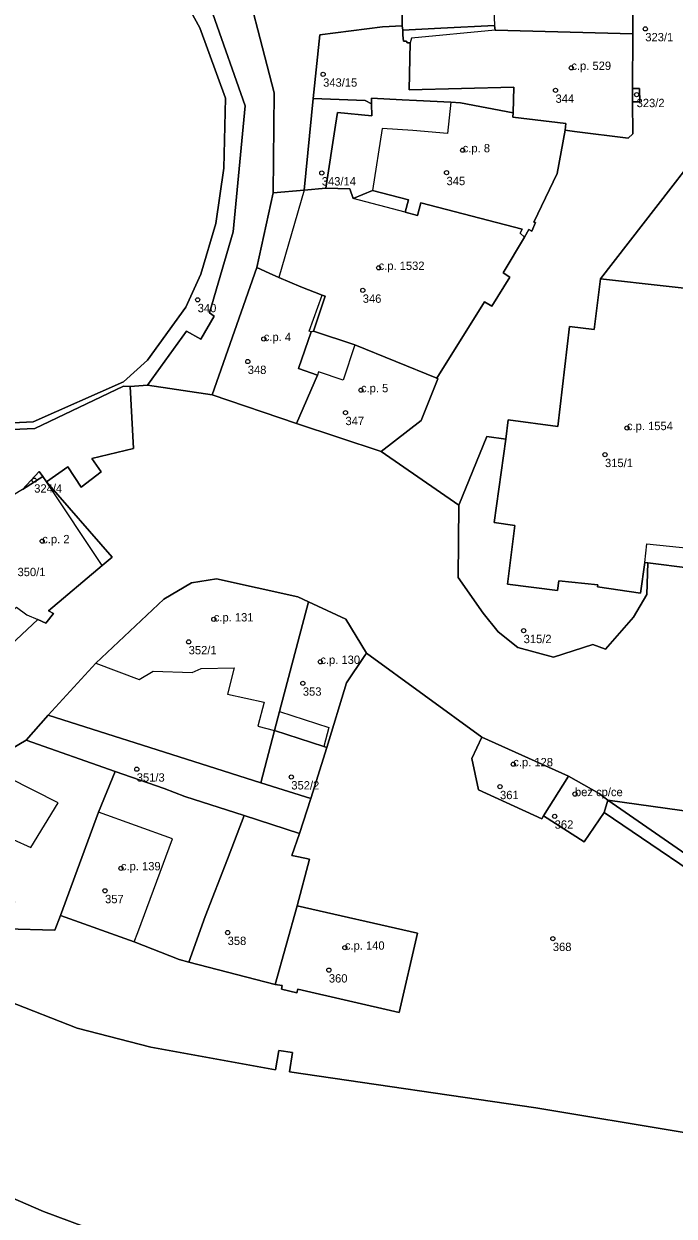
# Model space of a CAD drawing. Extents: x -878211 to -870363, y -1058464 to -1052522.
# Drawn here: x -874670.5 to -874592.6, y -1056266.5 to -1056123.6 of the extents above; entities that cross this region are included whole.
import ezdxf

# ---------------------------------------------------------------- set-up
doc = ezdxf.new("R2010")
doc.units = 0
for name, color, linetype in [('Vrstva 50', 7, 'Continuous'), ('Vrstva 51', 7, 'Continuous'), ('Vrstva 52', 7, 'Continuous')]:
    doc.layers.add(name, color=color, linetype=linetype)

msp = doc.modelspace()

# ---------------------------------------------------------------- linework, layer by layer
at = {"layer": 'Vrstva 50'}
for centre in [(-874596.07, -1056124.17994), (-874634.68, -1056129.61994), (-874604.93, -1056128.84994), (-874606.83, -1056131.54994), (-874597.11, -1056132.06994), (-874617.95, -1056138.71994), (-874634.84, -1056141.45994), (-874619.89, -1056141.41994), (-874628.03, -1056152.81994), (-874629.93, -1056155.51994), (-874649.71, -1056156.64994), (-874641.79, -1056161.34994), (-874643.71, -1056164.04994), (-874630.14, -1056167.47994), (-874632, -1056170.17994), (-874598.27, -1056172.01994), (-874600.9, -1056175.20994), (-874669.3, -1056178.26994), (-874668.34, -1056185.57994), (-874647.78, -1056194.94994), (-874610.65, -1056196.30994), (-874650.79, -1056197.64994), (-874635.01, -1056200.03994), (-874637.11, -1056202.60994), (-874657.01, -1056212.90994), (-874611.89, -1056212.30994), (-874638.49, -1056213.84994), (-874613.48, -1056215.00994), (-874604.5, -1056215.88994), (-874606.93, -1056218.54994), (-874658.91, -1056224.77994), (-874660.81, -1056227.47994), (-874646.12, -1056232.48994), (-874632.07, -1056234.28994), (-874607.15, -1056233.20994), (-874633.99, -1056236.98994)]:
    msp.add_circle(centre, 0.25, dxfattribs=at)
at = {"layer": 'Vrstva 51'}
for points in [[(-874679.26, -1056172.52), (-874669.23, -1056172.08), (-874658.62, -1056166.99), (-874657.81, -1056167.03), (-874655.74, -1056166.89), (-874651.04, -1056160.41), (-874649.34, -1056161.36), (-874647.75, -1056158.63), (-874648.3, -1056158.21), (-874645.44, -1056148.49), (-874644.01, -1056133.39), (-874647.89, -1056122.39), (-874655.23, -1056109.84), (-874669.65, -1056092.09), (-874691.09, -1056082.27)], [(-874693.28, -1056083.81), (-874670.53, -1056093.92), (-874656.5, -1056111.27), (-874649.47, -1056124.07), (-874646.39, -1056132.5), (-874646.59, -1056140.87), (-874647.54, -1056147.52), (-874649.33, -1056153.56), (-874651.13, -1056157.54), (-874655.74, -1056163.9), (-874658.61, -1056166.48), (-874669.43, -1056171.29), (-874679.22, -1056171.74)], [(-874679.22, -1056171.74), (-874669.43, -1056171.29), (-874658.61, -1056166.48), (-874655.74, -1056163.9), (-874651.13, -1056157.54), (-874649.33, -1056153.56), (-874647.54, -1056147.52), (-874646.59, -1056140.87), (-874646.39, -1056132.5), (-874649.47, -1056124.07), (-874656.5, -1056111.27), (-874670.53, -1056093.92), (-874693.28, -1056083.81)], [(-874597.62, -1056109.57), (-874597.56, -1056124.79), (-874597.61, -1056131.33), (-874596.75, -1056131.31), (-874596.74, -1056132.93), (-874597.6, -1056132.94), (-874597.57, -1056136.77), (-874598.12, -1056137.28), (-874604.55, -1056136.46), (-874605.66, -1056136.32), (-874606.64, -1056141.51), (-874609.42, -1056147.33), (-874609.22, -1056147.4), (-874609.67, -1056148.41), (-874610.01, -1056148.21), (-874610.56, -1056149.13), (-874613.1, -1056153.4), (-874612.31, -1056153.94), (-874614.48, -1056157.42), (-874615.34, -1056156.9), (-874621.07, -1056166.06), (-874620.94, -1056166.11), (-874622.94, -1056171.12), (-874627.74, -1056174.84), (-874618.42, -1056181.27), (-874615.08, -1056173.03), (-874612.77, -1056173.34), (-874612.52, -1056171.04), (-874606.57, -1056171.84), (-874605.16, -1056159.85), (-874602.18, -1056160.2), (-874601.46, -1056154.13), (-874582.77, -1056130.09)], [(-874588.13, -1056120.47), (-874584.81, -1056127.24), (-874582.77, -1056130.09), (-874601.46, -1056154.13), (-874585.72, -1056155.91), (-874574.59, -1056154.94), (-874574.65, -1056154.45), (-874560.17, -1056153.55)], [(-874670.71, -1056179.4), (-874668.7, -1056177.22), (-874668.25, -1056177.84), (-874667.82, -1056178.48), (-874665.29, -1056176.66), (-874663.69, -1056179.09), (-874661.29, -1056177.25), (-874662.41, -1056175.65), (-874657.4, -1056174.46), (-874657.81, -1056167.03), (-874658.62, -1056166.99), (-874669.23, -1056172.08), (-874679.26, -1056172.52)], [(-874590.71, -1056188.81), (-874595.77, -1056188.18), (-874595.87, -1056191.95), (-874597.47, -1056194.69), (-874600.83, -1056198.54), (-874602.36, -1056197.96), (-874607.08, -1056199.48), (-874611.35, -1056198.34), (-874613.72, -1056196.45), (-874615.51, -1056194.19), (-874618.48, -1056189.93), (-874618.42, -1056181.27), (-874627.74, -1056174.84), (-874637.88, -1056171.46), (-874647.99, -1056168.05), (-874655.74, -1056166.89), (-874657.81, -1056167.03), (-874657.4, -1056174.46), (-874662.41, -1056175.65), (-874661.29, -1056177.25), (-874663.69, -1056179.09), (-874665.29, -1056176.66), (-874667.82, -1056178.48), (-874659.94, -1056187.5), (-874661.14, -1056188.51), (-874667.6, -1056193.93), (-874666.98, -1056194.26), (-874667.89, -1056195.41), (-874668.85, -1056194.96), (-874672.74, -1056198.62)], [(-874675.38, -1056212.44), (-874670.25, -1056209.43), (-874667.64, -1056206.43), (-874661.93, -1056200.2), (-874653.75, -1056192.52), (-874650.45, -1056190.57), (-874647.44, -1056190.1), (-874637.73, -1056192.25), (-874636.42, -1056192.83), (-874631.94, -1056194.93), (-874629.47, -1056198.99), (-874615.67, -1056209.05), (-874605.29, -1056213.73), (-874601.61, -1056215.84), (-874600.55, -1056216.63), (-874581.11, -1056219.33)], [(-874585.22, -1056228.82), (-874601.02, -1056218.11), (-874603.4, -1056221.61), (-874608.29, -1056218.49), (-874608.48, -1056218.85), (-874616.06, -1056215.38), (-874616.84, -1056211.64), (-874615.67, -1056209.05), (-874629.47, -1056198.99), (-874629.78, -1056199.42), (-874631.89, -1056202.56), (-874634.23, -1056210.29), (-874636.17, -1056216.42), (-874637.5, -1056220.6), (-874638.42, -1056223.26), (-874637.64, -1056223.42), (-874636.32, -1056223.69), (-874637.78, -1056229.29), (-874623.38, -1056232.54), (-874625.56, -1056242.05), (-874637.73, -1056239.26), (-874637.82, -1056239.7), (-874639.66, -1056239.29), (-874639.57, -1056238.84), (-874640.42, -1056238.71), (-874650.76, -1056236.04), (-874651.92, -1056235.72), (-874657.31, -1056233.59), (-874666.17, -1056230.46), (-874666.81, -1056232.19), (-874672.71, -1056232.05)], [(-874672.49, -1056240.67), (-874664.15, -1056243.93), (-874655.34, -1056246.24), (-874640.39, -1056248.94), (-874640, -1056246.61), (-874638.34, -1056246.88), (-874638.69, -1056249.19), (-874609.18, -1056253.51), (-874591.42, -1056256.46)], [(-874557.43, -1056267.84), (-874565.58, -1056264.06), (-874569.92, -1056262.48), (-874571.26, -1056261.99), (-874585.56, -1056257.77), (-874591.42, -1056256.46), (-874609.18, -1056253.51), (-874638.69, -1056249.19), (-874638.34, -1056246.88), (-874640, -1056246.61), (-874640.39, -1056248.94), (-874655.34, -1056246.24), (-874664.15, -1056243.93), (-874672.49, -1056240.67)], [(-874673.36, -1056278.07), (-874669.06, -1056279.94), (-874666.76, -1056274.41), (-874663.37, -1056267.72), (-874668.18, -1056265.93), (-874686.26, -1056258.1)], [(-874686.26, -1056258.1), (-874668.18, -1056265.93), (-874663.37, -1056267.72)]]:
    msp.add_lwpolyline(points, dxfattribs=at)
for points in [[(-874653.95, -1056105.43), (-874654.62, -1056104.57), (-874655.08, -1056104.14), (-874658.22, -1056100.23), (-874668.09, -1056088.87), (-874669.65, -1056092.09), (-874655.23, -1056109.84), (-874647.89, -1056122.39), (-874644.01, -1056133.39), (-874645.44, -1056148.49), (-874648.3, -1056158.21), (-874647.75, -1056158.63), (-874649.34, -1056161.36), (-874651.04, -1056160.41), (-874655.74, -1056166.89), (-874647.99, -1056168.05), (-874642.62, -1056152.79), (-874640.68, -1056143.81), (-874640.55, -1056131.83), (-874644.97, -1056114.7)], [(-874653.81, -1056103.96), (-874654.06, -1056104.2), (-874653.44, -1056105.09), (-874653.95, -1056105.43), (-874644.97, -1056114.7), (-874640.55, -1056131.83), (-874640.68, -1056143.81), (-874636.94, -1056143.49), (-874635.87, -1056132.53), (-874635.09, -1056124.89), (-874627.58, -1056123.95), (-874625.19, -1056123.82), (-874625.16, -1056112.32), (-874629.06, -1056107.82), (-874631.33, -1056103.52), (-874639.63, -1056107.75), (-874644.25, -1056110.53), (-874648.12, -1056109.19), (-874651.44, -1056106.78)], [(-874616.5, -1056110.76), (-874625.16, -1056112.32), (-874625.19, -1056123.82), (-874625.14, -1056124.32), (-874620.56, -1056124.1), (-874614.14, -1056123.76), (-874614.08, -1056124.35), (-874597.56, -1056124.79), (-874597.62, -1056109.57), (-874615.98, -1056111.15), (-874616.17, -1056110.69)], [(-874635.09, -1056124.89), (-874635.87, -1056132.53), (-874629.65, -1056132.78), (-874628.88, -1056133.18), (-874628.9, -1056132.5), (-874625.19, -1056132.67), (-874623.49, -1056132.75), (-874619.36, -1056132.97), (-874618.23, -1056133.05), (-874611.92, -1056134.26), (-874611.83, -1056131.16), (-874624.35, -1056131.5), (-874624.23, -1056125.86), (-874624.56, -1056125.87), (-874624.72, -1056125.66), (-874625.04, -1056125.67), (-874625.12, -1056124.92), (-874625.14, -1056124.32), (-874625.19, -1056123.82), (-874627.58, -1056123.95)], [(-874604.55, -1056136.46), (-874598.12, -1056137.28), (-874597.57, -1056136.77), (-874597.6, -1056132.94), (-874597.61, -1056131.33), (-874597.56, -1056124.79), (-874614.08, -1056124.35), (-874614.14, -1056123.76), (-874620.56, -1056124.1), (-874625.14, -1056124.32), (-874625.12, -1056124.92), (-874625.04, -1056125.67), (-874624.72, -1056125.66), (-874624.56, -1056125.87), (-874624.23, -1056125.86), (-874624.35, -1056131.5), (-874611.83, -1056131.16), (-874611.92, -1056134.26), (-874611.94, -1056134.76), (-874605.58, -1056135.51), (-874605.66, -1056136.32)], [(-874597.61, -1056131.33), (-874597.6, -1056132.94), (-874596.74, -1056132.93), (-874596.75, -1056131.31)], [(-874629.65, -1056132.78), (-874635.87, -1056132.53), (-874636.94, -1056143.49), (-874634.36, -1056143.27), (-874633.19, -1056135.7), (-874632.96, -1056134.22), (-874628.83, -1056134.58), (-874628.88, -1056133.18)], [(-874633.19, -1056135.7), (-874634.36, -1056143.27), (-874631.48, -1056143.36), (-874631.09, -1056144.49), (-874628.76, -1056143.53), (-874624.44, -1056144.66), (-874624.83, -1056146.16), (-874623.36, -1056146.54), (-874622.97, -1056145.04), (-874610.81, -1056148.2), (-874611.07, -1056148.65), (-874610.56, -1056149.13), (-874610.01, -1056148.21), (-874609.67, -1056148.41), (-874609.22, -1056147.4), (-874609.42, -1056147.33), (-874606.64, -1056141.51), (-874605.66, -1056136.32), (-874605.58, -1056135.51), (-874611.94, -1056134.76), (-874611.92, -1056134.26), (-874618.23, -1056133.05), (-874619.36, -1056132.97), (-874623.49, -1056132.75), (-874625.19, -1056132.67), (-874628.9, -1056132.5), (-874628.88, -1056133.18), (-874628.83, -1056134.58), (-874632.96, -1056134.22)], [(-874640.68, -1056143.81), (-874642.62, -1056152.79), (-874641.13, -1056153.47), (-874639.98, -1056153.97), (-874637.37, -1056155.11), (-874634.78, -1056156.1), (-874634.42, -1056156.22), (-874635.82, -1056160.39), (-874630.86, -1056162.05), (-874621.07, -1056166.06), (-874615.34, -1056156.9), (-874614.48, -1056157.42), (-874612.31, -1056153.94), (-874613.1, -1056153.4), (-874610.56, -1056149.13), (-874611.07, -1056148.65), (-874610.81, -1056148.2), (-874622.97, -1056145.04), (-874623.36, -1056146.54), (-874624.83, -1056146.16), (-874624.44, -1056144.66), (-874628.76, -1056143.53), (-874631.09, -1056144.49), (-874631.48, -1056143.36), (-874634.36, -1056143.27), (-874636.94, -1056143.49)], [(-874647.99, -1056168.05), (-874637.88, -1056171.46), (-874635.35, -1056165.67), (-874637.64, -1056164.88), (-874636.13, -1056160.48), (-874635.82, -1056160.39), (-874634.42, -1056156.22), (-874634.78, -1056156.1), (-874637.37, -1056155.11), (-874639.98, -1056153.97), (-874641.13, -1056153.47), (-874642.62, -1056152.79)], [(-874606.61, -1056191.5), (-874606.44, -1056190.33), (-874601.76, -1056190.8), (-874601.79, -1056191.06), (-874596.63, -1056191.82), (-874596.13, -1056188.13), (-874595.77, -1056188.18), (-874590.71, -1056188.81), (-874590.21, -1056188.87), (-874589.03, -1056179.62), (-874587.25, -1056163.45), (-874585.72, -1056155.91), (-874601.46, -1056154.13), (-874602.18, -1056160.2), (-874605.16, -1056159.85), (-874606.57, -1056171.84), (-874612.52, -1056171.04), (-874612.77, -1056173.34), (-874614.17, -1056183.35), (-874611.71, -1056183.68), (-874612.6, -1056190.75)], [(-874636.13, -1056160.48), (-874637.64, -1056164.88), (-874635.35, -1056165.67), (-874637.88, -1056171.46), (-874627.74, -1056174.84), (-874622.94, -1056171.12), (-874620.94, -1056166.11), (-874621.07, -1056166.06), (-874630.86, -1056162.05), (-874635.82, -1056160.39)], [(-874612.77, -1056173.34), (-874615.08, -1056173.03), (-874618.42, -1056181.27), (-874618.48, -1056189.93), (-874615.51, -1056194.19), (-874613.72, -1056196.45), (-874611.35, -1056198.34), (-874607.08, -1056199.48), (-874602.36, -1056197.96), (-874600.83, -1056198.54), (-874597.47, -1056194.69), (-874595.87, -1056191.95), (-874595.77, -1056188.18), (-874596.13, -1056188.13), (-874596.63, -1056191.82), (-874601.79, -1056191.06), (-874601.76, -1056190.8), (-874606.44, -1056190.33), (-874606.61, -1056191.5), (-874612.6, -1056190.75), (-874611.71, -1056183.68), (-874614.17, -1056183.35)], [(-874668.85, -1056194.96), (-874667.89, -1056195.41), (-874666.98, -1056194.26), (-874667.6, -1056193.93), (-874661.14, -1056188.51), (-874659.94, -1056187.5), (-874667.82, -1056178.48), (-874668.25, -1056177.84), (-874670.71, -1056179.4), (-874677.98, -1056183.76), (-874676.72, -1056185.93), (-874680.13, -1056191), (-874676.24, -1056195.34), (-874672.74, -1056198.62)], [(-874668.25, -1056177.84), (-874668.7, -1056177.22), (-874670.71, -1056179.4)], [(-874636.42, -1056192.83), (-874637.73, -1056192.25), (-874647.44, -1056190.1), (-874650.45, -1056190.57), (-874653.75, -1056192.52), (-874661.93, -1056200.2), (-874667.64, -1056206.43), (-874649.29, -1056212.26), (-874642.13, -1056214.53), (-874640.5, -1056208.27), (-874639.9, -1056206)], [(-874629.47, -1056198.99), (-874631.94, -1056194.93), (-874636.42, -1056192.83), (-874639.9, -1056206), (-874640.5, -1056208.27), (-874634.6, -1056210.17), (-874634.23, -1056210.29), (-874631.89, -1056202.56), (-874629.78, -1056199.42)], [(-874644.13, -1056218.46), (-874637.5, -1056220.6), (-874636.17, -1056216.42), (-874642.13, -1056214.53), (-874649.29, -1056212.26), (-874667.64, -1056206.43), (-874670.25, -1056209.43), (-874659.58, -1056213.18), (-874653.74, -1056215.23), (-874651.24, -1056216.16)], [(-874634.6, -1056210.17), (-874640.5, -1056208.27), (-874642.13, -1056214.53), (-874636.17, -1056216.42), (-874634.23, -1056210.29)], [(-874672.71, -1056232.05), (-874666.81, -1056232.19), (-874666.17, -1056230.46), (-874661.58, -1056218.05), (-874659.58, -1056213.18), (-874670.25, -1056209.43), (-874675.38, -1056212.44), (-874687.96, -1056222.51), (-874687.74, -1056224.74), (-874681.17, -1056228.78), (-874675.44, -1056231.54)], [(-874608.29, -1056218.49), (-874605.29, -1056213.73), (-874615.67, -1056209.05), (-874616.84, -1056211.64), (-874616.06, -1056215.38), (-874608.48, -1056218.85)], [(-874644.13, -1056218.46), (-874651.24, -1056216.16), (-874653.74, -1056215.23), (-874659.58, -1056213.18), (-874661.58, -1056218.05), (-874666.17, -1056230.46), (-874657.31, -1056233.59), (-874651.92, -1056235.72), (-874650.76, -1056236.04), (-874648.81, -1056230.57), (-874646.15, -1056223.68)], [(-874600.55, -1056216.63), (-874601.61, -1056215.84), (-874605.29, -1056213.73), (-874608.29, -1056218.49), (-874603.4, -1056221.61), (-874601.02, -1056218.11)], [(-874584.45, -1056227.75), (-874600.55, -1056216.63), (-874601.02, -1056218.11), (-874585.22, -1056228.82)], [(-874583.71, -1056219.74), (-874581.11, -1056219.33), (-874600.55, -1056216.63), (-874584.45, -1056227.75)], [(-874637.78, -1056229.29), (-874636.32, -1056223.69), (-874637.64, -1056223.42), (-874638.42, -1056223.26), (-874637.5, -1056220.6), (-874644.13, -1056218.46), (-874646.15, -1056223.68), (-874648.81, -1056230.57), (-874650.76, -1056236.04), (-874640.42, -1056238.71)], [(-874640.42, -1056238.71), (-874639.57, -1056238.84), (-874639.66, -1056239.29), (-874637.82, -1056239.7), (-874637.73, -1056239.26), (-874625.56, -1056242.05), (-874623.38, -1056232.54), (-874637.78, -1056229.29)]]:
    msp.add_lwpolyline(points, close=True, dxfattribs=at)
at = {"layer": 'Vrstva 52'}
for points in [[(-874615.98, -1056111.15), (-874616.51, -1056111.22), (-874616.21, -1056117.89), (-874614.38, -1056117.77), (-874614.14, -1056123.76), (-874614.08, -1056124.35), (-874597.56, -1056124.79), (-874597.62, -1056109.57)], [(-874624.35, -1056131.5), (-874611.83, -1056131.16), (-874611.92, -1056134.26), (-874611.94, -1056134.76), (-874605.58, -1056135.51), (-874605.66, -1056136.32), (-874604.55, -1056136.46), (-874598.12, -1056137.28), (-874597.57, -1056136.77), (-874597.6, -1056132.94), (-874597.61, -1056131.33), (-874597.56, -1056124.79), (-874614.08, -1056124.35), (-874624.09, -1056125.3), (-874624.23, -1056125.86)], [(-874610.01, -1056148.21), (-874609.67, -1056148.41), (-874609.22, -1056147.4), (-874609.42, -1056147.33), (-874606.64, -1056141.51), (-874605.66, -1056136.32), (-874605.58, -1056135.51), (-874611.94, -1056134.76), (-874611.92, -1056134.26), (-874618.23, -1056133.05), (-874619.36, -1056132.97), (-874619.76, -1056136.7), (-874623.91, -1056136.35), (-874627.62, -1056136.12), (-874628.76, -1056143.53), (-874624.44, -1056144.66), (-874624.83, -1056146.16), (-874623.36, -1056146.54), (-874622.97, -1056145.04), (-874610.81, -1056148.2), (-874611.07, -1056148.65), (-874610.56, -1056149.13)], [(-874636.94, -1056143.49), (-874639.98, -1056153.97), (-874637.37, -1056155.11), (-874634.78, -1056156.1), (-874634.42, -1056156.22), (-874635.82, -1056160.39), (-874630.86, -1056162.05), (-874621.07, -1056166.06), (-874615.34, -1056156.9), (-874614.48, -1056157.42), (-874612.31, -1056153.94), (-874613.1, -1056153.4), (-874610.56, -1056149.13), (-874611.07, -1056148.65), (-874610.81, -1056148.2), (-874622.97, -1056145.04), (-874623.36, -1056146.54), (-874624.83, -1056146.16), (-874631.09, -1056144.49), (-874631.48, -1056143.36), (-874634.36, -1056143.27)], [(-874647.99, -1056168.05), (-874637.88, -1056171.46), (-874635.35, -1056165.67), (-874637.64, -1056164.88), (-874636.13, -1056160.48), (-874636.36, -1056160.42), (-874634.78, -1056156.1), (-874637.37, -1056155.11), (-874639.98, -1056153.97), (-874641.13, -1056153.47), (-874642.62, -1056152.79)], [(-874602.18, -1056160.2), (-874605.16, -1056159.85), (-874606.57, -1056171.84), (-874612.52, -1056171.04), (-874612.77, -1056173.34), (-874614.17, -1056183.35), (-874611.71, -1056183.68), (-874612.6, -1056190.75), (-874606.61, -1056191.5), (-874606.44, -1056190.33), (-874601.76, -1056190.8), (-874601.79, -1056191.06), (-874596.63, -1056191.82), (-874596.13, -1056188.13), (-874595.89, -1056185.88), (-874590.46, -1056186.46), (-874590.71, -1056188.81), (-874590.21, -1056188.87), (-874589.03, -1056179.62), (-874587.25, -1056163.45), (-874585.72, -1056155.91), (-874601.46, -1056154.13)], [(-874635.35, -1056165.67), (-874637.88, -1056171.46), (-874627.74, -1056174.84), (-874622.94, -1056171.12), (-874620.94, -1056166.11), (-874621.07, -1056166.06), (-874630.86, -1056162.05), (-874632.28, -1056166.28), (-874635.22, -1056165.29)], [(-874677.98, -1056183.76), (-874676.72, -1056185.93), (-874676.32, -1056186.62), (-874672.23, -1056192.57), (-874674.22, -1056194.63), (-874673.33, -1056195.4), (-874671.43, -1056193.49), (-874670.18, -1056194.41), (-874668.85, -1056194.96), (-874667.89, -1056195.41), (-874666.98, -1056194.26), (-874667.6, -1056193.93), (-874661.14, -1056188.51), (-874667.82, -1056178.48), (-874668.25, -1056177.84), (-874670.71, -1056179.4)], [(-874636.42, -1056192.83), (-874637.73, -1056192.25), (-874647.44, -1056190.1), (-874650.45, -1056190.57), (-874653.75, -1056192.52), (-874661.93, -1056200.2), (-874656.72, -1056202.14), (-874655.03, -1056201.17), (-874650.38, -1056201.3), (-874649.28, -1056200.82), (-874645.33, -1056200.74), (-874646.13, -1056203.9), (-874641.76, -1056204.88), (-874642.51, -1056207.75), (-874640.5, -1056208.27), (-874639.9, -1056206)], [(-874634.6, -1056210.17), (-874634.23, -1056210.29), (-874631.89, -1056202.56), (-874629.78, -1056199.42), (-874629.47, -1056198.99), (-874631.94, -1056194.93), (-874636.42, -1056192.83), (-874639.9, -1056206), (-874634, -1056207.9)], [(-874615.67, -1056209.05), (-874616.84, -1056211.64), (-874616.06, -1056215.38), (-874608.48, -1056218.85), (-874608.29, -1056218.49), (-874605.29, -1056213.73)], [(-874675.38, -1056212.44), (-874687.96, -1056222.51), (-874687.74, -1056224.74), (-874681.17, -1056228.78), (-874675.44, -1056231.54), (-874672.71, -1056232.05), (-874671.64, -1056228.75), (-874677.55, -1056225.92), (-874671.81, -1056221.33), (-874669.72, -1056222.29), (-874666.44, -1056216.93)], [(-874605.29, -1056213.73), (-874608.29, -1056218.49), (-874603.4, -1056221.61), (-874601.02, -1056218.11), (-874600.55, -1056216.63), (-874601.61, -1056215.84)], [(-874661.58, -1056218.05), (-874666.17, -1056230.46), (-874657.31, -1056233.59), (-874656.87, -1056232.47), (-874652.74, -1056221.24)], [(-874640.42, -1056238.71), (-874639.57, -1056238.84), (-874639.66, -1056239.29), (-874637.82, -1056239.7), (-874637.73, -1056239.26), (-874625.56, -1056242.05), (-874623.38, -1056232.54), (-874637.78, -1056229.29)]]:
    msp.add_lwpolyline(points, close=True, dxfattribs=at)

# ---------------------------------------------------------------- texts
at = {"layer": 'Vrstva 50'}
for s, p in [('323/1', (-874596.07, -1056125.669)), ('c.p. 529', (-874604.93, -1056129.1)), ('343/15', (-874634.68, -1056131.109)), ('344', (-874606.83, -1056133.039)), ('323/2', (-874597.11, -1056133.559)), ('c.p. 8', (-874617.95, -1056138.97)), ('343/14', (-874634.84, -1056142.949)), ('345', (-874619.89, -1056142.909)), ('c.p. 1532', (-874628.03, -1056153.07)), ('340', (-874649.71, -1056158.139)), ('346', (-874629.93, -1056157.009)), ('c.p. 4', (-874641.79, -1056161.6)), ('348', (-874643.71, -1056165.539)), ('c.p. 5', (-874630.14, -1056167.73)), ('347', (-874632, -1056171.669)), ('c.p. 1554', (-874598.27, -1056172.27)), ('315/1', (-874600.9, -1056176.699)), ('324/4', (-874669.3, -1056179.759)), ('c.p. 2', (-874668.34, -1056185.83)), ('350/1', (-874671.3, -1056189.769)), ('c.p. 131', (-874647.78, -1056195.2)), ('315/2', (-874610.65, -1056197.799)), ('352/1', (-874650.79, -1056199.139)), ('c.p. 130', (-874635.01, -1056200.29)), ('353', (-874637.11, -1056204.099)), ('c.p. 128', (-874611.89, -1056212.56)), ('351/3', (-874657.01, -1056214.399)), ('352/2', (-874638.49, -1056215.339)), ('361', (-874613.48, -1056216.499)), ('bez cp/ce', (-874604.5, -1056216.139)), ('362', (-874606.93, -1056220.039)), ('c.p. 139', (-874658.91, -1056225.03)), ('357', (-874660.81, -1056228.969)), ('358', (-874646.12, -1056233.979)), ('c.p. 140', (-874632.07, -1056234.54)), ('368', (-874607.15, -1056234.699)), ('360', (-874633.99, -1056238.479))]:
    msp.add_text(s, height=0.999996, dxfattribs=at).set_placement(p)

doc.saveas('drawing.dxf')
